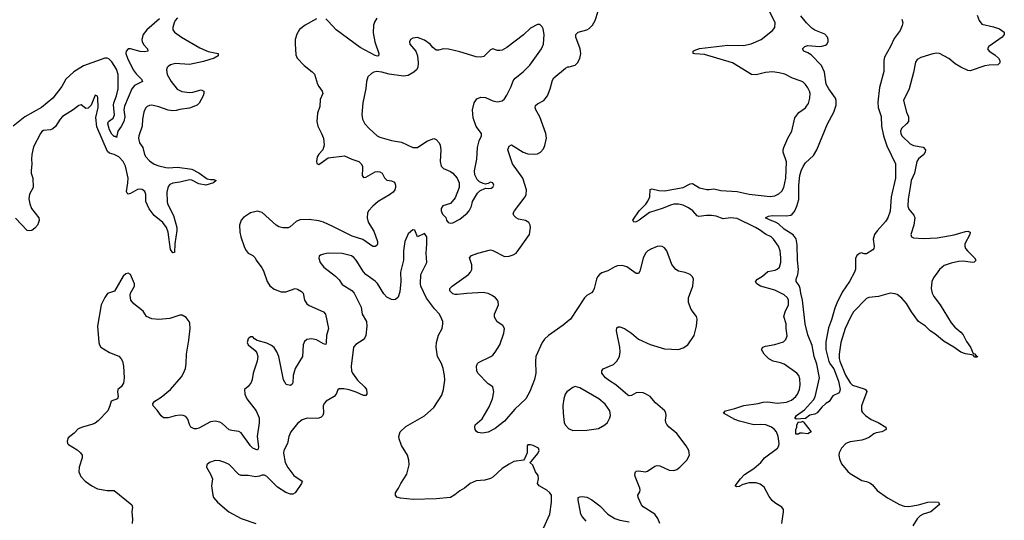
# Model space of a CAD drawing. Header units: inches. Extents: x 2057696 to 2160536, y 827480 to 1016834.
# Tile 397 of 422: x 2135327 to 2143701, y 975357 to 979617. Entities that reach past the tile are written whole.
import ezdxf

# ---------------------------------------------------------------- set-up
doc = ezdxf.new("R2010")
doc.units = ezdxf.units.IN
doc.header["$MEASUREMENT"] = 0
doc.layers.add('C1937', color=7, linetype='Continuous')
doc.layers.add('C1947', color=7, linetype='Continuous')

msp = doc.modelspace()

# ---------------------------------------------------------------- linework, layer by layer
at = {"layer": 'C1937', "color": 5}
for points, elevation in [([(2136515.7, 979624.3), (2136408.8, 979530), (2136375.9, 979490), (2136365.2, 979450), (2136369.3, 979430), (2136383.1, 979403.1), (2136413.4, 979370), (2136416, 979350), (2136390, 979344.7), (2136352.4, 979347.6), (2136270, 979370.6), (2136250, 979368.5), (2136232.6, 979350), (2136231, 979330), (2136242.9, 979290), (2136293.1, 979190), (2136316.5, 979156.5), (2136363.6, 979110), (2136371.8, 979090), (2136302.9, 979057.1), (2136281.1, 979030), (2136218, 978882), (2136214.1, 978850), (2136219.9, 978790), (2136213.1, 978750), (2136190, 978707.1), (2136162.8, 978670), (2136150, 978614), (2136142, 978622), (2136130, 978624), (2136110, 978644.4), (2136090, 978678.7), (2136076, 978730), (2136083.2, 978750), (2136121.1, 978778.9), (2136133.7, 978806.3), (2136123.7, 978890), (2136127.5, 978910), (2136151.8, 978968.2), (2136164.3, 979030), (2136164.9, 979150), (2136150, 979196.1), (2136110, 979259.8), (2136083.9, 979283.9), (2136070, 979289.9), (2136050, 979288.5), (2135870, 979225.7), (2135786.4, 979173.6), (2135720.8, 979110), (2135685.6, 979050), (2135608.2, 978950), (2135513.7, 978870), (2135370, 978789.9), (2135270.8, 978710)], 360), ([(2136670, 979633.3), (2136649, 979610), (2136640.2, 979590), (2136628.5, 979550), (2136630.5, 979530), (2136644.9, 979510), (2136704.4, 979470), (2136858.8, 979378.8), (2136930, 979345.8), (2137016, 979330), (2137016.3, 979310), (2136980.5, 979290), (2136890, 979261.5), (2136770, 979235.9), (2136650, 979243.5), (2136610, 979233.1), (2136590, 979218.7), (2136582, 979210), (2136575.3, 979190), (2136581.7, 979150), (2136616, 979090), (2136667, 979027), (2136706.2, 979006.2), (2136770, 978997.1), (2136799.4, 979000.6), (2136870, 979021.6), (2136893.4, 979010), (2136894.4, 978990), (2136888.4, 978970), (2136852.5, 978907.5), (2136836.3, 978890), (2136770, 978865.3), (2136690, 978853.8), (2136656.6, 978843.4), (2136630, 978840.7), (2136590, 978846.9), (2136510, 978875.6), (2136450.3, 978889.7), (2136430, 978888.3), (2136410, 978878), (2136396.4, 978863.6), (2136382.7, 978830), (2136370.3, 978770), (2136369, 978710), (2136339.5, 978630), (2136336.5, 978610), (2136347, 978570), (2136374.6, 978530), (2136389.3, 978470), (2136399.2, 978450), (2136430, 978416.2), (2136470, 978388.6), (2136510, 978372.7), (2136570, 978359.3), (2136590, 978356.8), (2136670, 978362.7), (2136790, 978344.6), (2136850, 978314.5), (2136922.6, 978262.6), (2136950, 978256.5), (2136976.9, 978256.9), (2136998.8, 978250), (2136976.3, 978230), (2136910, 978209.8), (2136850, 978220.3), (2136790.5, 978250.5), (2136770, 978253.7), (2136690, 978234.5), (2136630, 978227.1), (2136604.6, 978215.4), (2136590, 978197.6), (2136579.8, 978150), (2136580.1, 978070), (2136584.2, 978050), (2136635.2, 977950), (2136663.5, 977850), (2136664.5, 977824.5), (2136645.3, 977710), (2136644.7, 977635.3), (2136630, 977632.7), (2136610, 977662), (2136588.9, 977810), (2136576.5, 977850), (2136545.7, 977890), (2136470.7, 977950), (2136428.9, 978008.9), (2136399.9, 978070), (2136400.3, 978130), (2136390, 978155.8), (2136370, 978172), (2136350, 978176.1), (2136330, 978171.8), (2136270, 978138.3), (2136250, 978133.7), (2136240.2, 978140.2), (2136236, 978156), (2136247.8, 978230), (2136248.8, 978270), (2136227.6, 978370), (2136206.9, 978410), (2136170, 978449.1), (2136130, 978470.5), (2136090, 978481.5), (2136074.5, 978494.5), (2135984.4, 978704.4), (2135975.3, 978784.7), (2135995.8, 978870), (2135992, 978952), (2135990, 978966), (2135970, 978975.3), (2135936.3, 978890), (2135910, 978864), (2135890, 978862), (2135850, 978892), (2135830, 978886), (2135782, 978850), (2135690, 978792.4), (2135670, 978769.6), (2135632, 978708), (2135610, 978688.5), (2135590, 978679.8), (2135530, 978675.1), (2135515.2, 978664.8), (2135503.6, 978650), (2135445.9, 978534.1), (2135430.3, 978470), (2135426.4, 978430), (2135430.3, 978389.7), (2135423.7, 978330), (2135424.4, 978310), (2135439.5, 978270), (2135442.3, 978190), (2135410, 978132.3), (2135406.1, 978093.9), (2135412, 978050), (2135426.8, 978010), (2135489, 977930), (2135491.6, 977910), (2135485.8, 977890), (2135477.3, 977870), (2135456.4, 977843.6), (2135430, 977824.2), (2135410, 977819.1), (2135390, 977824.2), (2135290, 977929.1)], 380), ([(2137850, 979626), (2137755.5, 979570), (2137707.5, 979532.5), (2137684.6, 979495.4), (2137670.2, 979450), (2137669.1, 979410.9), (2137677, 979317), (2137686, 979290), (2137746.6, 979226.6), (2137814.6, 979174.6), (2137833.1, 979153.1), (2137859.5, 979070), (2137870, 979048), (2137900.5, 979010), (2137905.5, 978990), (2137882.5, 978937.5), (2137880.9, 978879.1), (2137859.6, 978820.4), (2137853.6, 978750), (2137861.3, 978710), (2137895.2, 978650), (2137910.3, 978610), (2137917.1, 978550), (2137904, 978510), (2137870, 978473.2), (2137857.3, 978450), (2137850.8, 978410), (2137854.8, 978394.8), (2137870, 978384), (2137950, 978440.5), (2138090, 978459.5), (2138151.1, 978431.1), (2138210, 978410.3), (2138232.1, 978392), (2138242, 978370), (2138243.7, 978350), (2138239.1, 978290), (2138250, 978274.8), (2138270, 978278), (2138350, 978321.3), (2138370, 978326.4), (2138390, 978323.8), (2138410, 978310.5), (2138430.3, 978270.3), (2138450, 978252.7), (2138490, 978245.5), (2138513.8, 978233.8), (2138523, 978210), (2138523.8, 978190), (2138518.4, 978170), (2138502.4, 978150), (2138473.1, 978126.9), (2138376.4, 978070), (2138330, 978031.6), (2138294.4, 977990), (2138285.7, 977970), (2138281.5, 977930), (2138290, 977894), (2138338.9, 977818.9), (2138370.2, 977730), (2138370, 977709), (2138363.9, 977696.1), (2138350, 977686.3), (2138330, 977688.4), (2138246.3, 977746.3), (2138155.2, 977775.2), (2137990, 977857.4), (2137910, 977894), (2137870, 977905.8), (2137790, 977917.8), (2137710, 977913.2), (2137679.6, 977900.4), (2137626.3, 977853.7), (2137610, 977847), (2137564.8, 977844.8), (2137530, 977855.7), (2137509.3, 977869.3), (2137390, 977976.2), (2137350, 977987), (2137290, 977974), (2137230, 977934.5), (2137210.4, 977910), (2137197.6, 977870), (2137200.4, 977810), (2137208.2, 977770), (2137238.5, 977678.6), (2137251.8, 977651.8), (2137270, 977630.6), (2137311, 977610), (2137330, 977591), (2137338, 977570), (2137386.8, 977506.8), (2137400.6, 977480.6), (2137432.7, 977390), (2137453.7, 977353.7), (2137490, 977325.2), (2137550, 977302.3), (2137590, 977302), (2137670, 977328.7), (2137690, 977323.7), (2137723, 977303), (2137737, 977290), (2137750.3, 977230), (2137770, 977199.3), (2137790, 977185.7), (2137910, 977130.3), (2137928.2, 977110), (2137953.7, 976990), (2137935.2, 976930), (2137934.6, 976870), (2137930, 976854), (2137910, 976858.4), (2137850, 976893.5), (2137810, 976902.6), (2137770, 976895.6), (2137750, 976879.3), (2137738.7, 976850), (2137731.5, 976750), (2137670, 976649.4), (2137653.6, 976590), (2137650, 976528), (2137645.2, 976514.8), (2137630, 976505.1), (2137594, 976514), (2137571.1, 976551.1), (2137529.9, 976749.9), (2137515.1, 976790), (2137490, 976826.3), (2137470, 976845.1), (2137430, 976865.4), (2137347.6, 976887.6), (2137322.7, 976902.7), (2137310, 976917.2), (2137290, 976919), (2137270, 976902), (2137263, 976870), (2137270, 976851.3), (2137330, 976802), (2137342.5, 976782.5), (2137351.5, 976750), (2137346.5, 976710), (2137311.4, 976610), (2137303.7, 976556.3), (2137294.9, 976530), (2137270, 976496), (2137238, 976470), (2137243, 976430), (2137258.4, 976390), (2137338, 976290), (2137362.4, 976230), (2137365.1, 976185.1), (2137347.9, 976070), (2137357.2, 975982.8), (2137355.8, 975964.2), (2137350, 975954), (2137310, 975969.7), (2137290, 975989.6), (2137210, 976100.5), (2137190, 976113.5), (2137130, 976119.8), (2137110, 976126.2), (2137050, 976181.1), (2137030, 976192.4), (2136990, 976201.7), (2136950, 976195.6), (2136850, 976142), (2136830, 976135.6), (2136810, 976136.2), (2136783.7, 976150), (2136771.4, 976171.4), (2136758, 976218), (2136741.2, 976241.2), (2136718, 976250), (2136691.2, 976251.2), (2136650, 976245.1), (2136590, 976228), (2136550, 976229.6), (2136530, 976245.6), (2136495.6, 976295.6), (2136462, 976330), (2136460.7, 976350), (2136477.6, 976370), (2136530, 976403.5), (2136610.9, 976470), (2136701.9, 976578.1), (2136721.5, 976610), (2136736.4, 976650), (2136743.1, 976690), (2136746.8, 976770), (2136766.9, 976890), (2136777.1, 976990), (2136774.3, 977034.3), (2136769.7, 977050), (2136743.1, 977083.1), (2136710, 977102.9), (2136690, 977102.4), (2136604.6, 977075.4), (2136510, 977066), (2136450, 977070.8), (2136404.5, 977090), (2136377.6, 977137.6), (2136298, 977198), (2136271.5, 977231.5), (2136266.3, 977270), (2136269.6, 977290), (2136304.5, 977350), (2136303.7, 977370), (2136270, 977449), (2136250, 977459), (2136230, 977453.2), (2136206.2, 977433.8), (2136132, 977308), (2136073.4, 977286.6), (2136050, 977254), (2136020.4, 977190), (2135987.4, 977010), (2135999.1, 976870), (2136004.9, 976850), (2136017.3, 976830), (2136090, 976784.6), (2136170, 976753.7), (2136190, 976730.5), (2136200.3, 976710), (2136208.9, 976670), (2136215.3, 976570), (2136210, 976524), (2136190, 976492.7), (2136162, 976470), (2136159.3, 976450), (2136165.5, 976410), (2136158.8, 976390), (2136106, 976370), (2136094.4, 976330), (2136075.8, 976290), (2135995.8, 976204.2), (2135970, 976184), (2135950, 976175.1), (2135861, 976150), (2135825.5, 976134.5), (2135790, 976097.2), (2135739.8, 976060.2), (2135730.6, 976030), (2135734, 976010), (2135741.3, 976001.3), (2135816.1, 975956.1), (2135845.5, 975930), (2135857.1, 975910), (2135859.3, 975890), (2135832.4, 975810), (2135830.4, 975770), (2135848.4, 975730), (2135884.9, 975690), (2135939.3, 975650), (2135990, 975623.9), (2136070, 975610.2), (2136130.5, 975610), (2136280.7, 975490), (2136287.7, 975470), (2136280.5, 975430), (2136286.6, 975366.6), (2136283.1, 975330)], 420), ([(2138363.6, 979630), (2138344.3, 979595.7), (2138336.2, 979570), (2138333.7, 979506.3), (2138347.5, 979430), (2138382, 979330), (2138379.1, 979310), (2138370, 979307.2), (2138350, 979313.3), (2138222, 979382), (2138019.8, 979530), (2137950, 979605.4), (2137930, 979624)], 420), ([(2140000, 977060.8), (2139950, 977016.3), (2139824, 976930), (2139790, 976898), (2139770, 976869.3), (2139716.9, 976750), (2139712.8, 976710), (2139717.3, 976610), (2139705.9, 976554.1), (2139666.8, 976453.2), (2139633, 976390), (2139537.5, 976302.5), (2139450, 976202), (2139370, 976138.7), (2139310, 976107.6), (2139262, 976098), (2139223.5, 976103.5), (2139211.7, 976111.7), (2139200.9, 976130), (2139197, 976150), (2139202, 976170), (2139259.1, 976220.9), (2139318.6, 976321.4), (2139347.8, 976390), (2139360.7, 976450), (2139351.9, 976491.9), (2139310, 976517.2), (2139224.5, 976610), (2139214.5, 976630), (2139212.3, 976670), (2139220.9, 976690), (2139230, 976699.1), (2139332.7, 976750), (2139350, 976763), (2139370, 976787.7), (2139411.2, 976850), (2139444.2, 976950), (2139449.5, 976990), (2139435.6, 977015.6), (2139386.6, 977046.6), (2139366.3, 977086.3), (2139366, 977110), (2139398.7, 977190), (2139397.1, 977217.1), (2139391.8, 977230), (2139374, 977250), (2139345.1, 977270), (2139310, 977286.6), (2139270, 977295.4), (2139130, 977287.7), (2139050, 977277.2), (2139030, 977279.2), (2139010, 977285.7), (2138990, 977302.9), (2138984.2, 977310), (2138985.6, 977330), (2139005.6, 977350), (2139145.1, 977450), (2139162.2, 977470), (2139171.9, 977490), (2139173.1, 977530), (2139152, 977590), (2139169, 977610), (2139224, 977630), (2139330, 977657.6), (2139350, 977652.2), (2139450, 977602.4), (2139490, 977604.9), (2139524.9, 977615.1), (2139549.3, 977630), (2139558.8, 977641.2), (2139662, 977790), (2139671.8, 977850), (2139669.4, 977870), (2139657.2, 977890), (2139628, 977908), (2139570, 977921.1), (2139550, 977931.5), (2139529.5, 977950.5), (2139525.1, 977970), (2139535.1, 977990), (2139625.1, 978110), (2139635.4, 978130), (2139638.2, 978170), (2139606.2, 978270), (2139518.1, 978390), (2139478.4, 978510), (2139480.5, 978519.5), (2139490, 978541), (2139510, 978553), (2139610, 978488.9), (2139650, 978475.3), (2139706, 978474), (2139730, 978477.1), (2139756, 978490), (2139780.8, 978519.2), (2139794.2, 978545.9), (2139806.3, 978610), (2139801.1, 978650), (2139749.7, 978790), (2139716, 978850), (2139709.7, 978870), (2139713.9, 978886.1), (2139730, 978902), (2139784.5, 978930), (2139815.6, 978970), (2139839.7, 979030), (2139857.2, 979102.7), (2139870, 979121.6), (2139970, 979203.8), (2139990, 979214.9), (2140000, 979217.5)], 420), ([(2139782, 975290), (2139836.9, 975410), (2139851.1, 975510), (2139849.7, 975570), (2139837.2, 975590), (2139810, 975614), (2139743.7, 975650), (2139732, 975670), (2139738, 975710), (2139737, 975737), (2139714, 975770), (2139690, 975826), (2139666, 975850), (2139680.4, 975859.6), (2139734.8, 975925.2), (2139744, 975950), (2139739, 975970), (2139693.8, 975993.8), (2139670, 975999.3), (2139650, 975999), (2139642.8, 975990), (2139642.8, 975930), (2139621, 975879), (2139611.1, 975868.9), (2139530, 975856), (2139490, 975835.1), (2139430, 975798.4), (2139350, 975722.9), (2139330, 975711.6), (2139282, 975698), (2139210, 975693.6), (2139158.8, 975670), (2139111, 975630), (2139070, 975607.3), (2139027.6, 975572.4), (2138990, 975551.3), (2138870, 975540.4), (2138673.7, 975533.7), (2138565.1, 975545.1), (2138534, 975554), (2138522, 975570), (2138524, 975590), (2138550, 975631), (2138567.3, 975670), (2138620.7, 975750), (2138640.7, 975830), (2138638, 975870), (2138625.1, 975910), (2138573.3, 975993.3), (2138554.7, 976050), (2138551.1, 976070), (2138563.5, 976110), (2138610, 976154.9), (2138770, 976245.7), (2138850, 976317.1), (2138917.6, 976422.4), (2138930.8, 976469.2), (2138942.8, 976550), (2138941.2, 976590), (2138929.8, 976649.8), (2138915.3, 976690), (2138881, 976750), (2138868.4, 976830), (2138872.6, 976870), (2138890, 976931.3), (2138919.5, 976990), (2138927, 977030), (2138924.5, 977050), (2138918.4, 977070), (2138896.2, 977110), (2138856.1, 977156.1), (2138788.2, 977248.2), (2138738.7, 977350), (2138735.1, 977370), (2138738.7, 977450), (2138789, 977550), (2138782.7, 977630), (2138789.3, 977710), (2138789, 977769), (2138770, 977798), (2138710, 977768), (2138687.3, 977827.3), (2138670, 977828), (2138630, 977795.3), (2138602, 977730), (2138590.4, 977650), (2138590.6, 977570), (2138566, 977470), (2138568.9, 977388.9), (2138558.9, 977301.1), (2138544.9, 977255.1), (2138523.4, 977236.6), (2138510, 977233.6), (2138490, 977236.9), (2138450, 977256.9), (2138423.8, 977283.8), (2138370, 977373.3), (2138350, 977392.9), (2138269.8, 977449.8), (2138251.5, 977471.5), (2138189.5, 977570), (2138170, 977594), (2138150, 977607.3), (2138070, 977628), (2137950.5, 977629.5), (2137910, 977622.7), (2137885.8, 977614.2), (2137875.3, 977604.7), (2137871.1, 977588.9), (2137882.8, 977550), (2137914.8, 977510), (2138013.7, 977433.7), (2138043.4, 977403.4), (2138070, 977364), (2138151.5, 977311.5), (2138170.3, 977290.3), (2138230.3, 977170.3), (2138240.4, 977110), (2138276.4, 977050), (2138279.6, 977010), (2138270, 976929.3), (2138262.8, 976910), (2138248.5, 976891.5), (2138186.3, 976853.7), (2138167, 976830), (2138144.9, 976670), (2138150.2, 976630), (2138158.3, 976610), (2138200.2, 976550), (2138261.5, 976490), (2138275.3, 976470), (2138279.9, 976440.1), (2138278.7, 976430), (2138270, 976418.4), (2138250, 976417.7), (2138190, 976447.3), (2138130, 976466.5), (2138084.9, 976475.1), (2138045.1, 976474.9), (2138032.7, 976467.3), (2138018, 976430), (2138000.4, 976410), (2137933, 976370), (2137916.5, 976350), (2137909.1, 976330), (2137910.2, 976269.8), (2137904.2, 976250), (2137890, 976234.7), (2137870, 976224.8), (2137850, 976223.1), (2137772.9, 976227.1), (2137730, 976213), (2137690, 976179.6), (2137632.2, 976110), (2137615.8, 976070), (2137605.3, 976010), (2137574.9, 975950), (2137571.4, 975928.6), (2137584.6, 975850), (2137607.2, 975807.2), (2137657.4, 975737.4), (2137728.4, 975690), (2137724.2, 975670), (2137669.3, 975590.7), (2137650, 975579.8), (2137630, 975579.1), (2137590, 975592.6), (2137519.8, 975639.8), (2137430, 975730.9), (2137410, 975740.5), (2137390, 975740.5), (2137367.4, 975732.6), (2137331.8, 975728.2), (2137270, 975738.3), (2137210, 975738.9), (2137190, 975746.3), (2137110, 975832), (2137070.7, 975849.3), (2137030, 975862), (2136990, 975865.1), (2136941, 975850), (2136917.3, 975830), (2136917.1, 975810), (2136950.4, 975750), (2136966.8, 975710), (2136957.6, 975650), (2136968.8, 975570), (2136976.4, 975550), (2137008, 975510), (2137104.9, 975430), (2137210, 975373.1), (2137336.3, 975330)], 440), ([(2140000, 976465), (2139979.1, 976450), (2139966, 976430), (2139954.9, 976390), (2139946.9, 976333.1), (2139948, 976270), (2139956.3, 976190), (2139964.9, 976170), (2139996.7, 976136.7), (2140000, 976135.1)], 440)]:
    msp.add_lwpolyline(points, dxfattribs=dict(at, elevation=elevation))
at = {"layer": 'C1937', "color": 5, "elevation": 440}
msp.add_lwpolyline([(2139730, 979577.2), (2139670, 979544.5), (2139612.6, 979487.4), (2139470, 979379.3), (2139430, 979359), (2139410, 979355.3), (2139390, 979355.3), (2139350, 979368), (2139330, 979362), (2139275.2, 979304.8), (2139250, 979299.5), (2139210, 979301.3), (2139070, 979344.4), (2138973, 979367), (2138930.6, 979369.4), (2138890, 979359), (2138870, 979359), (2138842, 979382), (2138819.3, 979410), (2138770, 979442), (2138710, 979465.2), (2138670, 979459.3), (2138650, 979448), (2138641, 979430), (2138644, 979410), (2138697.3, 979350), (2138710.6, 979310), (2138716.4, 979250), (2138712, 979210), (2138701.1, 979190), (2138679.5, 979170), (2138630, 979143.5), (2138590, 979137.7), (2138470, 979152.8), (2138408.2, 979171.8), (2138364.6, 979175.4), (2138338.8, 979170), (2138319.6, 979160.4), (2138288.4, 979130), (2138275.8, 979090), (2138272.1, 979032.1), (2138244.4, 978910), (2138235.5, 978810), (2138243.8, 978770), (2138262, 978730), (2138298.8, 978690), (2138367.7, 978630), (2138390, 978617.1), (2138490, 978588.8), (2138574, 978574), (2138670, 978530.6), (2138710, 978530.8), (2138790, 978584.9), (2138850, 978607.3), (2138870, 978598.8), (2138895.5, 978570), (2138903.8, 978550), (2138908.4, 978510), (2138902.4, 978410), (2138910.4, 978370.4), (2138930.8, 978350), (2138990, 978325.5), (2139010, 978310.7), (2139047.3, 978270), (2139064.9, 978230), (2139064.9, 978190), (2139030, 978101.2), (2138990, 978054), (2138926, 978034), (2138910.8, 978010), (2138911, 977990), (2138922.8, 977962.8), (2138950, 977934), (2138958, 977910), (2138970, 977892), (2138990, 977886), (2139010, 977887.3), (2139070, 977918.8), (2139133.2, 977970), (2139149.5, 977990.5), (2139169.3, 978030), (2139179.3, 978070), (2139220.1, 978139.9), (2139239.3, 978160.7), (2139290, 978184.7), (2139310, 978181), (2139335.5, 978184.5), (2139350, 978192), (2139359, 978210), (2139350, 978228), (2139330, 978234), (2139310, 978222), (2139290, 978218), (2139270, 978222), (2139237.2, 978237.2), (2139217, 978257), (2139197.6, 978297.6), (2139196.3, 978330), (2139216, 978430), (2139219.7, 978530), (2139234.2, 978585.9), (2139255.1, 978630), (2139255.1, 978650), (2139209.5, 978709.5), (2139182.5, 978782.5), (2139177.6, 978850), (2139191.5, 978908.5), (2139215.6, 978944.4), (2139250, 978959.3), (2139290, 978954), (2139350, 978926.4), (2139390, 978917.1), (2139430, 978927.7), (2139450, 978944.9), (2139470, 978974), (2139507.3, 979050), (2139524.4, 979095.6), (2139539.6, 979120.4), (2139610, 979172.7), (2139666, 979230), (2139766, 979370), (2139782.4, 979410), (2139786.6, 979490), (2139778.9, 979538.9), (2139770, 979555.3), (2139750, 979575.3)], close=True, dxfattribs=at)
at = {"layer": 'C1947', "color": 5}
for points, elevation in [([(2140000, 979217.5), (2140050, 979230.6), (2140072, 979250), (2140090, 979286), (2140098.3, 979330), (2140092.8, 979370), (2140057.2, 979470), (2140058, 979490), (2140076, 979510), (2140149.7, 979530.3), (2140170, 979543.1), (2140199.6, 979570), (2140221.3, 979610), (2140247.3, 979690), (2140245.6, 979730), (2140223, 979790), (2140176.9, 979870), (2140171.5, 979890), (2140173.6, 979910), (2140202.4, 979970), (2140211.5, 980000)], 420), ([(2141809.7, 975330), (2141823.5, 975430), (2141822, 975450), (2141809.8, 975469.8), (2141750, 975505.6), (2141725.7, 975525.7), (2141699.9, 975559.9), (2141659.9, 975639.9), (2141625.9, 975665.9), (2141590, 975676), (2141530, 975674.8), (2141478.2, 975661.8), (2141444.7, 975644.7), (2141422.4, 975642.4), (2141413.2, 975650), (2141457.2, 975710), (2141490, 975745.5), (2141570, 975797.8), (2141629.7, 975850), (2141661.7, 975890), (2141771.5, 975970), (2141784.6, 975990), (2141786.3, 976010), (2141777.8, 976070), (2141763.9, 976110), (2141746.9, 976130), (2141720.5, 976150), (2141671.8, 976170), (2141630, 976173.6), (2141570, 976169.8), (2141450, 976199.4), (2141410, 976215.4), (2141314, 976270), (2141329.4, 976290), (2141410, 976307.2), (2141485.5, 976334.5), (2141608.9, 976351.1), (2141650, 976363.6), (2141690, 976364.7), (2141770, 976352.7), (2141850, 976361.8), (2141890, 976379.6), (2141926.6, 976410), (2141941.5, 976430), (2141958.9, 976470), (2141966, 976510), (2141961.8, 976561.8), (2141952.6, 976590), (2141937.4, 976610), (2141830, 976686), (2141798.3, 976698.3), (2141735.3, 976710), (2141698, 976730), (2141658, 976770), (2141635.3, 976810), (2141648, 976830), (2141670, 976838.8), (2141750, 976852.7), (2141823.2, 976876.8), (2141844.1, 976895.9), (2141853.6, 976926.4), (2141845.7, 976990), (2141847.1, 977030), (2141826.4, 977090), (2141836.2, 977130), (2141866, 977190), (2141866, 977230), (2141857.7, 977250), (2141830, 977274.8), (2141750, 977314.2), (2141627.8, 977350), (2141595.8, 977370), (2141583.6, 977390), (2141600.7, 977410), (2141644.6, 977435.4), (2141690, 977474.9), (2141753.3, 977486.7), (2141770, 977494.7), (2141788.3, 977511.7), (2141801.2, 977550), (2141801.5, 977590), (2141796, 977650), (2141780.4, 977690), (2141739.1, 977750), (2141716.9, 977770), (2141670, 977790.7), (2141619.3, 977830), (2141584.7, 977850), (2141430, 977924.7), (2141371.6, 977931.6), (2141310, 977923.4), (2141250, 977944.1), (2141209.7, 977950.3), (2141168.3, 977951.7), (2141103.1, 977943.1), (2141090, 977947.7), (2141052.5, 977990), (2141016.4, 978016.4), (2140970, 978037.6), (2140930, 978047.2), (2140890, 978047.3), (2140870, 978042.5), (2140790, 978009.9), (2140683.4, 977976.6), (2140596.4, 977910), (2140570, 977897), (2140550, 977895.3), (2140542.7, 977910), (2140596.9, 977990), (2140652, 978048), (2140668.5, 978071.5), (2140685.3, 978110), (2140688.1, 978171.9), (2140702.7, 978177.3), (2140763.4, 978163.4), (2140810, 978161.8), (2140970, 978189.4), (2141030, 978219.1), (2141050, 978224.6), (2141107.6, 978187.6), (2141170, 978173.4), (2141190, 978171), (2141230, 978176.9), (2141290, 978164.3), (2141430, 978155.7), (2141530, 978132.5), (2141708.7, 978111.3), (2141750, 978119.1), (2141784.5, 978135.5), (2141810, 978158.4), (2141827.2, 978190), (2141843.7, 978270), (2141848.8, 978408.8), (2141820.4, 978490), (2141819.7, 978510), (2141825.7, 978530), (2141860.5, 978610), (2141893, 978670), (2141918.3, 978781.7), (2141953.9, 978826.1), (2142010, 978868.4), (2142019.6, 978880.4), (2142034.6, 978905.4), (2142047.4, 978950), (2142048.7, 978990), (2142043.5, 979010), (2142030, 979038.7), (2142010, 979066.3), (2141990, 979084.7), (2141973.2, 979093.2), (2141899.4, 979119.4), (2141833.2, 979153.2), (2141785.9, 979165.9), (2141730, 979173.2), (2141670, 979167.8), (2141590, 979147.8), (2141551.6, 979151.6), (2141390, 979250.5), (2141150, 979320.3), (2141067.6, 979327.6), (2141055.3, 979330), (2141054, 979334), (2141055.1, 979350), (2141063.7, 979356.3), (2141107.6, 979372.4), (2141350, 979400.6), (2141483.1, 979396.9), (2141548.9, 979411.1), (2141634, 979450), (2141730, 979524.4), (2141750, 979551.3), (2141752.1, 979590), (2141692, 979712)], 380), ([(2142830, 979620.9), (2142838.2, 979590), (2142833.5, 979566.5), (2142815.3, 979524.7), (2142763.2, 979456.8), (2142734, 979390), (2142682.8, 979297.2), (2142677.5, 979270), (2142676.7, 979176.7), (2142640.3, 979039.7), (2142624.6, 978915.4), (2142628.9, 978870), (2142653.8, 978793.8), (2142656.9, 978710), (2142673, 978630), (2142702.9, 978542.9), (2142776, 978390), (2142777, 978270), (2142739.8, 978110), (2142731.6, 977988.4), (2142710, 977932.3), (2142690, 977900.5), (2142619, 977821), (2142597.3, 977790), (2142586.3, 977750), (2142593.7, 977686.3), (2142590.9, 977669.1), (2142582, 977658), (2142530, 977625.2), (2142510, 977625.2), (2142486.4, 977633.6), (2142470, 977628.7), (2142446, 977610), (2142436, 977584), (2142435.5, 977495.5), (2142428, 977470), (2142385.5, 977390), (2142322.2, 977297.8), (2142276.2, 977203.8), (2142258.3, 977161.7), (2142230, 977062), (2142204.9, 976995.1), (2142184.5, 976875.5), (2142183.1, 976810), (2142208.7, 976708.6), (2142221.9, 976681.9), (2142250, 976646.3), (2142290, 976541.6), (2142305.8, 976470), (2142298.5, 976450), (2142290, 976438), (2142244, 976416), (2142211.8, 976368.2), (2142182.8, 976350), (2142150, 976319.3), (2142110, 976271.8), (2142090, 976260.7), (2142047.9, 976252.1), (2142010, 976222), (2141930, 976218), (2141918, 976230), (2141926.3, 976233.7), (2141933.2, 976250), (2142002.3, 976297.7), (2142077.1, 976382.9), (2142093, 976407), (2142129.6, 976570), (2142106, 976686), (2142082.6, 976750), (2142065.6, 976845.6), (2142030, 976936.3), (2142006, 977030), (2141984.9, 977230), (2141970.4, 977290), (2141966.2, 977330), (2141956.2, 977356.2), (2141930.8, 977390), (2141930.7, 977410), (2141946, 977450), (2141951.4, 977490), (2141942.6, 977570), (2141940.3, 977700.3), (2141931.2, 977751.2), (2141906.4, 977786.4), (2141830, 977833.5), (2141779.5, 977879.5), (2141755.3, 977895.3), (2141709.4, 977910), (2141669.3, 977930), (2141694.5, 977945.5), (2141728, 977952), (2141849.1, 977949.1), (2141884.9, 977955.1), (2141897.5, 977962.5), (2141915.5, 977984.5), (2141936.8, 978030), (2141952.4, 978087.6), (2141954, 978210), (2141962.8, 978290), (2141974.3, 978330), (2141990, 978367.3), (2142010, 978399.1), (2142077.4, 978462.6), (2142107.1, 978510), (2142196.4, 978730), (2142250.7, 978829.3), (2142269.8, 978890), (2142271.9, 978930), (2142264.2, 978950), (2142208.5, 979030), (2142187.1, 979070), (2142171.3, 979170), (2142147.5, 979227.5), (2142058.2, 979318.2), (2142030, 979336.2), (2141995.3, 979350), (2141984, 979370), (2142004, 979390), (2142030, 979396.5), (2142130, 979390.2), (2142150, 979391.3), (2142179.4, 979400.6), (2142192.8, 979410), (2142202, 979430), (2142202.8, 979450), (2142196.8, 979470), (2142173.2, 979493.2), (2142088.5, 979528.5), (2142064.9, 979544.9), (2142018.9, 979590), (2141969.5, 979650.5)], 360), ([(2143470, 979656), (2143486.8, 979610), (2143510, 979578.8), (2143610, 979556.3), (2143659, 979539), (2143701, 979510), (2143701, 979490), (2143682, 979470), (2143570.8, 979390), (2143558.8, 979370), (2143571, 979350), (2143619.6, 979319.6), (2143650.7, 979290), (2143664, 979270), (2143664, 979250), (2143645.8, 979234.2), (2143571.1, 979231.1), (2143535, 979225), (2143410, 979182.3), (2143390, 979185.7), (2143330, 979213.1), (2143282.9, 979242.9), (2143230, 979286.2), (2143150, 979329.6), (2143126.7, 979333.3), (2143092.1, 979327.9), (2142990, 979294.5), (2142960.4, 979279.6), (2142944.4, 979255.6), (2142930, 979168), (2142890.5, 979030), (2142844, 978930), (2142870.5, 978830), (2142886, 978790), (2142886, 978750), (2142870.5, 978730), (2142826, 978690), (2142818.4, 978670), (2142820.4, 978650), (2142830.4, 978630), (2142900.4, 978560.4), (2142930, 978547.2), (2143010, 978533.4), (2143030.6, 978510), (2143028.2, 978490), (2143016.3, 978470), (2142970, 978433), (2142958.2, 978410), (2142936.5, 978310), (2142910.2, 978250), (2142902.4, 978210), (2142883.2, 978090), (2142881.1, 978030), (2142890, 978004), (2142932.8, 977952.7), (2142939.5, 977930), (2142932.7, 977867.3), (2142906.8, 977790), (2142911.3, 977770), (2142930, 977762), (2143010, 977756.5), (2143130, 977760.8), (2143273.3, 977786.7), (2143370, 977814.6), (2143390, 977816.4), (2143410.7, 977810), (2143408, 977790), (2143366.4, 977710), (2143364.4, 977690), (2143372.2, 977670), (2143388.5, 977650), (2143448.2, 977590), (2143459.1, 977570), (2143456.1, 977563.9), (2143445.8, 977554.2), (2143430, 977549.7), (2143350, 977561.7), (2143310, 977559.8), (2143250, 977546.6), (2143190, 977524.4), (2143150.3, 977490), (2143099.1, 977420.9), (2143085.3, 977390), (2143079, 977330), (2143087.6, 977290), (2143101.7, 977261.7), (2143156.9, 977190), (2143250, 977036.5), (2143280.4, 977000.4), (2143330, 976958.9), (2143350, 976935.8), (2143379.9, 976879.9), (2143414, 976830), (2143436, 976776), (2143450, 976773.4), (2143459.6, 976759.6), (2143474, 976750), (2143470, 976745.2), (2143450, 976746), (2143439.3, 976759.3), (2143425.6, 976765.6), (2143370, 976773.3), (2143330, 976787.7), (2143271.8, 976831.8), (2143190, 976877.3), (2143110, 976944), (2143070, 976970.8), (2143029.4, 977009.4), (2142972.4, 977050), (2142911, 977131), (2142870, 977200.7), (2142830, 977247.6), (2142790, 977277.3), (2142770, 977285.7), (2142730, 977290.7), (2142630, 977261.7), (2142550, 977252.9), (2142530, 977244.8), (2142419.7, 977130), (2142393.5, 977086.5), (2142346.9, 976990), (2142311.7, 976870), (2142295.3, 976770), (2142295.2, 976735.2), (2142301.2, 976710), (2142350, 976592.9), (2142390, 976526), (2142410, 976505.7), (2142510, 976476.4), (2142520.7, 976470), (2142531.9, 976451.9), (2142485.3, 976330), (2142487, 976290), (2142495.1, 976275.1), (2142519.3, 976250), (2142570, 976216.1), (2142626.8, 976190), (2142694, 976150), (2142697.3, 976130), (2142658.8, 976110), (2142610, 976101.3), (2142590, 976093.3), (2142554.8, 976065.2), (2142524, 976050), (2142490, 976040.3), (2142390, 976025.6), (2142354.4, 976010), (2142316, 975970), (2142297.4, 975930), (2142294.9, 975910), (2142299.2, 975879.2), (2142317.7, 975837.7), (2142370, 975773.4), (2142390, 975756.3), (2142490, 975695.5), (2142530, 975688), (2142557, 975677), (2142579, 975659), (2142621, 975610), (2142707.7, 975547.7), (2142810.2, 975490.2), (2142850, 975476.9), (2142890, 975475.2), (2142970, 975487.2), (2143050, 975510.4), (2143110, 975513), (2143142, 975510), (2143151, 975491), (2143076.3, 975430), (2143010.6, 975410), (2142986.3, 975393.7), (2142959.6, 975370), (2142923, 975310)], 380), ([(2140771.8, 975330), (2140753.3, 975373.3), (2140729.3, 975410), (2140630.9, 975470.9), (2140616.3, 975490), (2140587.8, 975550), (2140584.2, 975570), (2140600.5, 975599.5), (2140603.3, 975616.7), (2140601.8, 975630), (2140561.4, 975730), (2140559.3, 975750), (2140565.4, 975770), (2140570, 975774.6), (2140590, 975777.6), (2140649.8, 975770.2), (2140665.8, 975774.2), (2140730, 975818), (2140750, 975823.2), (2140770, 975821.5), (2140850, 975784.2), (2140890, 975781.1), (2140915.1, 975790), (2140940.7, 975810), (2141001.6, 975870), (2141022.9, 975910), (2141017.6, 975950), (2140996.2, 975990), (2140916.6, 976096.6), (2140849.9, 976149.9), (2140831.4, 976171.4), (2140822, 976190), (2140819.8, 976210), (2140824.7, 976250), (2140822.6, 976270), (2140813, 976290), (2140735.8, 976355.8), (2140690, 976409.7), (2140650, 976433.7), (2140630, 976440.4), (2140590, 976444.4), (2140570, 976440.4), (2140530, 976419.2), (2140510, 976416), (2140500.5, 976420.5), (2140398, 976510), (2140343, 976543), (2140308.5, 976570), (2140278.5, 976610), (2140278, 976630), (2140290, 976646), (2140378.4, 976681.6), (2140405.6, 976710), (2140429.7, 976750.3), (2140435.1, 976790), (2140432.1, 976830), (2140403.5, 976970), (2140406.3, 976993.7), (2140417.5, 977002.5), (2140430, 977004.4), (2140470, 976990.2), (2140530, 976948.8), (2140590, 976899.6), (2140690, 976851.8), (2140810, 976815.3), (2140930, 976810.4), (2140970, 976824.4), (2141010, 976850.6), (2141062.6, 976930), (2141083.9, 977010), (2141088.4, 977070), (2141083.1, 977090), (2141038.3, 977150), (2141014, 977210), (2141016.3, 977250), (2141053.2, 977350), (2141059, 977410), (2141049.2, 977430), (2141029, 977450), (2140986.6, 977466.6), (2140930, 977477.7), (2140908, 977490), (2140874.1, 977534.1), (2140829.7, 977650), (2140810, 977674.7), (2140790, 977686.6), (2140770, 977689.7), (2140750, 977687.1), (2140695.6, 977664.4), (2140670, 977649.6), (2140650.2, 977629.8), (2140630, 977586.6), (2140602.3, 977477.7), (2140590, 977458.5), (2140570, 977457.1), (2140490, 977515.3), (2140450, 977525.8), (2140410, 977521.4), (2140390, 977514), (2140330, 977479.3), (2140278, 977462), (2140257.6, 977450), (2140240.9, 977430), (2140231.6, 977410), (2140213.6, 977330), (2140204.6, 977310), (2140190, 977293), (2140150, 977269.6), (2140130.4, 977250), (2140010.2, 977069.8), (2140000, 977060.8)], 420), ([(2140000, 976135.1), (2140030, 976120.5), (2140150, 976123.1), (2140190, 976128.4), (2140250, 976138.4), (2140302.7, 976170), (2140326.6, 976190), (2140347, 976230), (2140351.3, 976248.7), (2140345.6, 976290), (2140305.7, 976345.7), (2140252, 976390), (2140090, 976484.5), (2140050, 976494.5), (2140030, 976486.6), (2140000, 976465)], 440), ([(2140144, 975350), (2140109.8, 975389.8), (2140098.3, 975410), (2140076, 975530), (2140076.9, 975550), (2140090, 975557.2), (2140110, 975560.2), (2140150, 975554.3), (2140192.4, 975532.4), (2140259.8, 975479.8), (2140330, 975410.3), (2140390, 975371.8), (2140430, 975358.3), (2140510, 975344.2)], 420)]:
    msp.add_lwpolyline(points, dxfattribs=dict(at, elevation=elevation))
at = {"layer": 'C1947', "color": 5, "elevation": 360}
msp.add_lwpolyline([(2142030, 976091.6), (2141981.7, 976098.3), (2141962.5, 976097.5), (2141950, 976089.3), (2141928.7, 976090), (2141929, 976130), (2141937.2, 976150), (2141935.3, 976170), (2141950, 976194), (2141970, 976192), (2141990, 976202), (2141994.8, 976190), (2142057.3, 976110)], close=True, dxfattribs=at)

doc.saveas('drawing.dxf')
